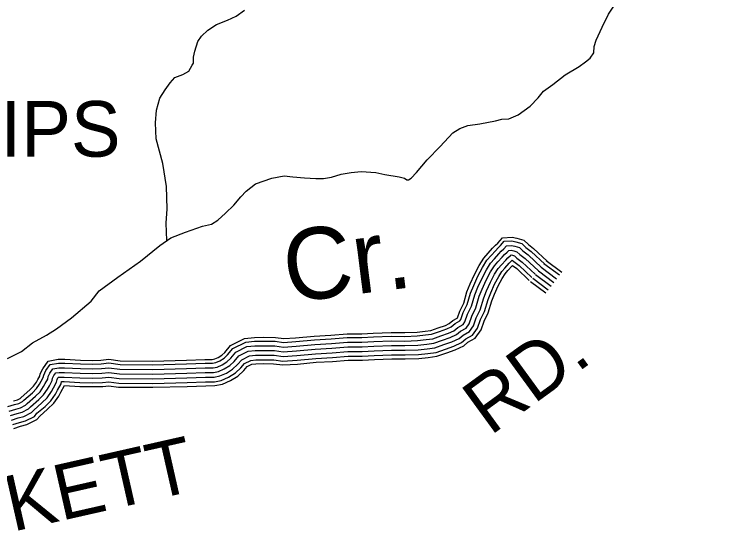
# Model space of a CAD drawing. Extents: x 1788175 to 1969470, y 584502 to 738744.
# Drawn here: x 1902141 to 1906839, y 620849 to 624345 of the extents above; entities that cross this region are included whole.
import ezdxf

# ---------------------------------------------------------------- set-up
doc = ezdxf.new("R2010")
doc.units = 0
for name, color, linetype in [('DESIGN - DRAINAGE - Bridges and Cross Drains Size Text', 7, 'Continuous'), ('DESIGN - ROW - Right-of-Way and Easement Labels', 7, 'Continuous'), ('DESIGN - TRANSPORTATION - Text', 7, 'Continuous'), ('SURVEY - TRANSPORTATION - Roads', 7, 'Continuous')]:
    doc.layers.add(name, color=color, linetype=linetype)

msp = doc.modelspace()

# ---------------------------------------------------------------- linework, layer by layer
at = {"layer": 'DESIGN - TRANSPORTATION - Text'}
for points in [[(1905722, 623877.5), (1905803.1, 623940.7), (1905896.3, 623996.1), (1905939.8, 624028.8), (1905969.5, 624051.2), (1905995, 624087.7), (1905996.5, 624129.7), (1906009.9, 624172), (1906048.7, 624258.6), (1906091.6, 624345.3), (1906148.4, 624432.3), (1906217.2, 624515.3), (1906250.7, 624551.9), (1906296.4, 624576.5), (1906363.8, 624615.6), (1906475.1, 624661.2), (1906580.7, 624686.7), (1906662.6, 624695.9), (1906701.3, 624697.8), (1906838.6, 624659.2)], [(1903156.4, 622839.5), (1903151.9, 622953.9), (1903158.6, 623050.1), (1903152.7, 623198.2), (1903128.7, 623352), (1903084.6, 623515.6), (1903079.2, 623621.7), (1903086.1, 623705.9), (1903109, 623786.3), (1903144.3, 623840.9), (1903177.7, 623887.4), (1903209.2, 623923.9), (1903262.9, 623942.7), (1903302.5, 623965.3), (1903324, 624005.6), (1903331.8, 624019.8), (1903333.3, 624059.8), (1903340.8, 624098), (1903361.9, 624162.4), (1903385.4, 624198.8), (1903428.9, 624239.4), (1903486.3, 624276.3), (1903557.9, 624305.3), (1903617.5, 624332.2), (1903673, 624371.1)], [(1902652.7, 622437.1), (1902706.1, 622505), (1902830.9, 622594.9), (1902981.3, 622703.1), (1903109.9, 622807.1), (1903183.1, 622858.2), (1903278.6, 622895.6), (1903392, 622935.2), (1903451.8, 622948.1), (1903495.4, 622974.8), (1903546.7, 623021.6), (1903602, 623074.4), (1903647.2, 623131.1), (1903682.7, 623167.7), (1903744, 623216.6), (1903853.5, 623254.2), (1903935.2, 623269.4), (1903993.2, 623264.2), (1904071.3, 623257.3), (1904145.3, 623252.3), (1904197.2, 623253.1), (1904251.1, 623259.9), (1904314.8, 623280.8), (1904380.6, 623291.7), (1904446.5, 623298.7), (1904544.5, 623292.1), (1904604.6, 623278.9), (1904700.8, 623262.2), (1904734.8, 623254.7), (1904751, 623242.9), (1904763, 623243.1), (1904780.8, 623253.4), (1904814.3, 623291.9), (1904887.1, 623377), (1904971.9, 623464.3), (1905056.7, 623555.7), (1905102.3, 623584.3), (1905155.9, 623605.1), (1905235.7, 623616.3), (1905339.4, 623635.8), (1905383.2, 623646.4), (1905429.2, 623649.1), (1905490.8, 623676), (1905570, 623733.2), (1905623.2, 623788), (1905660.6, 623832.6), (1905722, 623877.5)], [(1902095.6, 622055.2), (1902189.1, 622102), (1902261.8, 622159.1), (1902355.2, 622211), (1902422.7, 622252.5), (1902521.3, 622325.2), (1902652.7, 622437.1)]]:
    msp.add_lwpolyline(points, dxfattribs=at)
at = {"layer": 'SURVEY - TRANSPORTATION - Roads'}
for points in [[(1902099.4, 621735.1), (1902142.8, 621748.8), (1902172, 621756.2), (1902196.7, 621769.2), (1902204.7, 621778.4), (1902261.8, 621827.6), (1902289.1, 621854.4), (1902309.8, 621884.1), (1902320.4, 621903.6), (1902334.1, 621928.7), (1902337, 621944.6), (1902352, 621974.3), (1902380.6, 622015.2), (1902434.8, 622024.9), (1902476.5, 622024.9), (1902581.7, 622019.1), (1902663.2, 622017.8), (1902719.3, 622018.4), (1902769.6, 622025.1), (1902844.6, 622014.7), (1903061.2, 622013.5), (1903286.5, 622019.3), (1903409.6, 622022.9), (1903459.6, 622024.3), (1903481.1, 622028.2), (1903507.9, 622040.2), (1903535.8, 622057.6), (1903558.3, 622078.6), (1903594.4, 622121.4), (1903679.8, 622164), (1903739.3, 622169.4), (1903797.1, 622171), (1903875.5, 622169.8), (1903931.4, 622162.2), (1904012.6, 622167.3), (1904136.8, 622179.2), (1904248, 622184.7), (1904355.4, 622193.6), (1904451.7, 622194.3), (1904529.3, 622198), (1904647.9, 622202.7), (1904737.3, 622202.3), (1904820.7, 622205.4), (1904875.5, 622211.3), (1904915.8, 622216.8), (1904967.6, 622235.2), (1905016.4, 622251.6), (1905046.6, 622265.9), (1905071.6, 622287.7), (1905103.7, 622305.2), (1905109.6, 622313.7), (1905125.4, 622361.3), (1905152, 622414.1), (1905174.2, 622489.1), (1905195.6, 622540.9), (1905222.9, 622603.4), (1905254, 622661.2), (1905283, 622708.5), (1905310.7, 622739.6), (1905339.8, 622771.3), (1905357.4, 622790.8), (1905374.2, 622805.5), (1905398.5, 622834.4), (1905448.8, 622837), (1905476, 622831.9), (1905515.1, 622820.3), (1905542.8, 622793.6), (1905577.5, 622767.6), (1905667.6, 622683.3)], [(1902136, 621772.6), (1902163.1, 621779.4), (1902181.1, 621788.9), (1902187.2, 621795.9), (1902245, 621845.8), (1902270.1, 621870.4), (1902288.7, 621897.1), (1902298.7, 621915.4), (1902310.5, 621937.1), (1902313.4, 621952.5), (1902330.7, 621987), (1902366.1, 622037.8), (1902432.6, 622049.6), (1902477.2, 622049.7), (1902582.6, 622043.8), (1902663.2, 622042.5), (1902717.5, 622043.1), (1902769.6, 622050), (1902846.4, 622039.4), (1903060.9, 622038.3), (1903285.8, 622044), (1903408.9, 622047.6), (1903457.1, 622049), (1903473.7, 622052), (1903496.3, 622062.1), (1903520.7, 622077.3), (1903540.4, 622095.6), (1903578.8, 622141.3), (1903672.9, 622188.2), (1903737.9, 622194), (1903797, 622195.8), (1903877.4, 622194.5), (1903932.3, 622187), (1904010.6, 622191.9), (1904135, 622203.9), (1904246.3, 622209.4), (1904354.2, 622218.3), (1904451, 622219), (1904528.2, 622222.7), (1904647.4, 622227.4), (1904736.9, 622227), (1904818.9, 622230.1), (1904872.5, 622235.9), (1904910, 622241), (1904959.6, 622258.6), (1905007.2, 622274.5), (1905032.9, 622286.7), (1905057.4, 622308.2), (1905086.7, 622324.1), (1905087.3, 622324.8), (1905102.5, 622370.8), (1905129, 622423.2), (1905150.9, 622497.3), (1905172.8, 622550.6), (1905200.7, 622614.2), (1905232.5, 622673.5), (1905263.1, 622723.3), (1905292.4, 622756.1), (1905321.5, 622787.9), (1905340, 622808.5), (1905356.5, 622822.8), (1905386.5, 622858.5), (1905450.4, 622861.8), (1905481.8, 622856), (1905527.9, 622842.3), (1905558.8, 622812.5), (1905593.4, 622786.6), (1905684.5, 622701.3)], [(1902107.5, 621705.1), (1902151.3, 621719), (1902183.2, 621727), (1902216.3, 621744.5), (1902226.7, 621756.3), (1902282.8, 621804.7), (1902312.9, 621834.3), (1902336.2, 621867.7), (1902347.6, 621888.7), (1902363.7, 621918.2), (1902366.7, 621934.5), (1902378.7, 621958.3), (1902398.6, 621987), (1902437.6, 621993.9), (1902475.7, 621993.9), (1902580.6, 621988.1), (1902663.1, 621986.8), (1902721.6, 621987.4), (1902769.5, 621993.8), (1902842.4, 621983.7), (1903061.5, 621982.5), (1903287.4, 621988.3), (1903410.5, 621991.9), (1903462.8, 621993.4), (1903490.3, 621998.3), (1903522.5, 622012.8), (1903554.8, 622032.9), (1903580.8, 622057.2), (1903614, 622096.5), (1903688.4, 622133.7), (1903741.1, 622138.4), (1903797.3, 622140), (1903873.2, 622138.8), (1903930.2, 622131.1), (1904015, 622136.4), (1904139.1, 622148.3), (1904250, 622153.8), (1904356.7, 622162.6), (1904452.6, 622163.3), (1904530.6, 622167.1), (1904648.4, 622171.7), (1904737.9, 622171.3), (1904822.9, 622174.5), (1904879.2, 622180.6), (1904923.2, 622186.5), (1904977.7, 622205.9), (1905028, 622222.8), (1905063.7, 622239.7), (1905089.4, 622262.1), (1905124.9, 622281.4), (1905137.6, 622299.6), (1905154.1, 622349.4), (1905181, 622402.6), (1905203.5, 622478.7), (1905224.1, 622528.8), (1905250.8, 622589.8), (1905280.9, 622645.7), (1905308, 622689.9), (1905333.7, 622718.8), (1905362.7, 622750.4), (1905379.1, 622768.7), (1905396.3, 622783.7), (1905413.5, 622804.1), (1905446.7, 622805.8), (1905468.7, 622801.7), (1905499, 622792.8), (1905522.6, 622770), (1905557.6, 622743.8), (1905646.4, 622660.6)], [(1902115.5, 621675.2), (1902159.7, 621689.1), (1902194.4, 621697.9), (1902235.9, 621719.7), (1902248.6, 621734.3), (1902303.8, 621781.9), (1902336.7, 621814.2), (1902362.6, 621851.4), (1902374.8, 621873.9), (1902393.2, 621907.7), (1902396.4, 621924.5), (1902405.4, 621942.4), (1902416.7, 621958.7), (1902440.3, 621962.9), (1902474.9, 621962.9), (1902579.5, 621957.2), (1902663, 621955.8), (1902723.8, 621956.4), (1902769.4, 621962.5), (1902840.2, 621952.7), (1903061.8, 621951.5), (1903288.2, 621957.3), (1903411.4, 621960.9), (1903466, 621962.5), (1903499.5, 621968.5), (1903537.1, 621985.3), (1903573.7, 622008.1), (1903603.3, 622035.8), (1903633.5, 622071.7), (1903697, 622103.3), (1903743, 622107.4), (1903797.5, 622109), (1903870.9, 622107.8), (1903929.1, 622099.9), (1904017.5, 622105.5), (1904141.3, 622117.4), (1904252, 622122.8), (1904358.1, 622131.6), (1904453.5, 622132.3), (1904532, 622136.1), (1904649, 622140.7), (1904738.4, 622140.3), (1904825.1, 622143.6), (1904882.9, 622149.8), (1904930.5, 622156.2), (1904987.9, 622176.6), (1905039.6, 622194), (1905080.8, 622213.5), (1905107.2, 622236.5), (1905146.2, 622257.7), (1905165.6, 622285.6), (1905182.8, 622337.5), (1905209.9, 622391.1), (1905232.8, 622468.4), (1905252.7, 622516.7), (1905278.7, 622576.3), (1905307.7, 622630.3), (1905333, 622671.4), (1905356.7, 622698), (1905385.6, 622729.6), (1905400.9, 622746.5), (1905418.5, 622761.9), (1905428.6, 622773.8), (1905444.7, 622774.7), (1905461.5, 622771.6), (1905482.9, 622765.2), (1905502.5, 622746.3), (1905537.6, 622720), (1905625.2, 622638)], [(1904738.4, 622140.3), (1904825.1, 622143.6), (1904882.9, 622149.8), (1904930.5, 622156.2), (1904987.9, 622176.6), (1905039.6, 622194), (1905080.8, 622213.5), (1905107.2, 622236.5), (1905146.2, 622257.7), (1905165.6, 622285.6), (1905182.8, 622337.5), (1905209.9, 622391.1), (1905232.8, 622468.4), (1905252.7, 622516.7), (1905278.7, 622576.3), (1905307.7, 622630.3), (1905333, 622671.4), (1905356.7, 622698), (1905385.6, 622729.6), (1905400.9, 622746.5), (1905418.5, 622761.9), (1905428.6, 622773.8), (1905444.7, 622774.7), (1905461.5, 622771.6), (1905482.9, 622765.2), (1905502.5, 622746.3), (1905537.6, 622720), (1905625.2, 622638), (1905728.2, 622560.7)], [(1902123.5, 621645.2), (1902168.2, 621659.3), (1902205.5, 621668.7), (1902255.5, 621695), (1902270.6, 621712.3), (1902324.8, 621759.1), (1902360.4, 621794.1), (1902389, 621835.1), (1902402.1, 621859.1), (1902422.8, 621897.2), (1902426, 621914.5), (1902432.1, 621926.5), (1902434.8, 621930.4), (1902443.1, 621931.9), (1902474, 621931.9), (1902578.3, 621926.2), (1902662.9, 621924.8), (1902726, 621925.4), (1902769.4, 621931.2), (1902838, 621921.7), (1903062.1, 621920.5), (1903289.1, 621926.3), (1903412.4, 621929.9), (1903469.2, 621931.6), (1903508.7, 621938.6), (1903551.7, 621957.9), (1903592.6, 621983.4), (1903625.9, 622014.4), (1903653.1, 622046.8), (1903705.6, 622073), (1903744.8, 622076.5), (1903797.7, 622078), (1903868.5, 622076.9), (1903928, 622068.8), (1904019.9, 622074.6), (1904143.6, 622086.4), (1904254.1, 622091.9), (1904359.5, 622100.6), (1904454.3, 622101.3), (1904533.3, 622105.1), (1904649.5, 622109.7), (1904738.9, 622109.3), (1904827.4, 622112.6), (1904886.7, 622119), (1904937.9, 622126), (1904998, 622147.3), (1905051.2, 622165.2), (1905098, 622187.3), (1905125, 622210.9), (1905167.4, 622234), (1905193.6, 622271.5), (1905211.5, 622325.5), (1905238.8, 622379.6), (1905262.1, 622458.1), (1905281.2, 622504.6), (1905306.6, 622562.7), (1905334.6, 622614.8), (1905357.9, 622652.8), (1905379.7, 622677.2), (1905408.6, 622708.7), (1905422.7, 622724.4), (1905440.7, 622740.1), (1905443.5, 622743.4), (1905454.2, 622741.4), (1905466.8, 622737.6), (1905482.4, 622722.7), (1905517.7, 622696.2), (1905604, 622615.4)], [(1902131.6, 621615.2), (1902176.7, 621629.5), (1902216.7, 621639.6), (1902275.1, 621670.3), (1902292.5, 621690.3), (1902345.8, 621736.3), (1902384.2, 621774), (1902415.4, 621818.7), (1902429.3, 621844.3), (1902452.4, 621886.7), (1902455, 621900.9), (1902473.2, 621900.9), (1902577.2, 621895.2), (1902662.8, 621893.8), (1902728.2, 621894.5), (1902769.3, 621899.9), (1902835.8, 621890.8), (1903062.4, 621889.5), (1903289.9, 621895.3), (1903413.3, 621898.9), (1903472.4, 621900.7), (1903517.9, 621908.8), (1903566.3, 621930.5), (1903611.6, 621958.7), (1903648.4, 621993), (1903672.7, 622021.9), (1903714.2, 622042.6), (1903746.6, 622045.5), (1903797.9, 622047), (1903866.2, 622045.9), (1903926.9, 622037.7), (1904022.4, 622043.7), (1904145.8, 622055.5), (1904256.1, 622061), (1904360.9, 622069.6), (1904455.2, 622070.3), (1904534.7, 622074.2), (1904650.1, 622078.6), (1904739.4, 622078.3), (1904829.6, 622081.7), (1904890.4, 622088.2), (1904945.2, 622095.7), (1905008.1, 622118), (1905062.8, 622136.4), (1905115.1, 622161.2), (1905142.9, 622185.3), (1905188.6, 622210.2), (1905221.6, 622257.5), (1905240.2, 622313.6), (1905267.8, 622368.2), (1905291.3, 622447.8), (1905309.8, 622492.5), (1905334.5, 622549.1), (1905361.5, 622599.3), (1905382.9, 622634.2), (1905402.7, 622656.4), (1905431.5, 622687.9), (1905444.5, 622702.3), (1905452, 622708.8), (1905462.2, 622699), (1905497.7, 622672.4), (1905582.9, 622592.7)], [(1905662.4, 622687.6), (1905765.4, 622610.3)], [(1905677.3, 622707.4), (1905780.3, 622630.1)], [(1902138.2, 621590.4), (1902183.7, 621604.7), (1902225.9, 621615.4), (1902291.4, 621649.8), (1902310.7, 621672.1), (1902363.2, 621717.4), (1902403.9, 621757.4), (1902437.3, 621805.2), (1902451.9, 621832), (1902475.3, 621875.1), (1902576.3, 621869.5), (1902662.7, 621868), (1902730.1, 621868.8), (1902769.2, 621874), (1902833.9, 621865.1), (1903062.6, 621863.8), (1903290.6, 621869.6), (1903414, 621873.2), (1903475, 621875), (1903525.5, 621884), (1903578.4, 621907.7), (1903627.3, 621938.2), (1903667, 621975.3), (1903689, 622001.3), (1903721.3, 622017.4), (1903748.2, 622019.8), (1903798.1, 622021.3), (1903864.2, 622020.2), (1903925.9, 622011.8), (1904024.4, 622018), (1904147.7, 622029.9), (1904257.8, 622035.3), (1904362.1, 622043.9), (1904455.9, 622044.6), (1904535.8, 622048.5), (1904650.5, 622052.9), (1904739.9, 622052.6), (1904831.5, 622056), (1904893.5, 622062.7), (1904951.3, 622070.5), (1905016.5, 622093.7), (1905072.5, 622112.5), (1905129.4, 622139.4), (1905157.6, 622164.1), (1905206.3, 622190.5), (1905244.8, 622245.8), (1905264, 622303.7), (1905291.8, 622358.6), (1905315.6, 622439.2), (1905333.4, 622482.4), (1905357.6, 622537.9), (1905383.8, 622586.5), (1905403.6, 622618.8), (1905421.8, 622639.2), (1905450.6, 622670.6), (1905453.3, 622673.6), (1905481.2, 622652.7), (1905565.3, 622574)], [(1905625.2, 622638), (1905728.2, 622560.7)], [(1905643.8, 622662.8), (1905746.8, 622585.5)], [(1905588, 622588.4), (1905691, 622511.1)], [(1905606.6, 622613.2), (1905709.6, 622535.9)], [(1905572.6, 622567.8), (1905675.6, 622490.6)], [(1902115.5, 621675.2), (1902159.7, 621689.1), (1902194.4, 621697.9), (1902235.9, 621719.7), (1902248.6, 621734.3), (1902303.8, 621781.9), (1902336.7, 621814.2), (1902362.6, 621851.4), (1902374.8, 621873.9), (1902393.2, 621907.7), (1902396.4, 621924.5), (1902405.4, 621942.4), (1902416.7, 621958.7), (1902440.3, 621962.9), (1902474.9, 621962.9), (1902579.5, 621957.2), (1902663, 621955.8), (1902723.8, 621956.4), (1902769.4, 621962.5), (1902840.2, 621952.7), (1903061.8, 621951.5), (1903288.2, 621957.3), (1903411.4, 621960.9), (1903466, 621962.5), (1903499.5, 621968.5), (1903537.1, 621985.3), (1903573.7, 622008.1), (1903603.3, 622035.8), (1903633.5, 622071.7), (1903697, 622103.3), (1903743, 622107.4), (1903797.5, 622109), (1903870.9, 622107.8), (1903929.1, 622099.9), (1904017.5, 622105.5), (1904141.3, 622117.4), (1904252, 622122.8), (1904358.1, 622131.6), (1904453.5, 622132.3), (1904532, 622136.1), (1904649, 622140.7), (1904738.4, 622140.3)]]:
    msp.add_lwpolyline(points, dxfattribs=at)

# ---------------------------------------------------------------- texts
at = {"layer": 'DESIGN - DRAINAGE - Bridges and Cross Drains Size Text'}
msp.add_text('Cr.', height=475, rotation=7.1686, dxfattribs=at).set_placement((1903959.7, 622425))
at = {"layer": 'DESIGN - ROW - Right-of-Way and Easement Labels'}
msp.add_text('PHILLIPS', height=370, dxfattribs=at).set_placement((1900675.5, 623397.2))
for s, rotation, p in [('RD.', 36.0587, (1905304.5, 621536.8)), ('CKETT', 12.7539, (1901781.3, 620823))]:
    msp.add_text(s, height=370, rotation=rotation, dxfattribs=at).set_placement(p)

doc.saveas('drawing.dxf')
